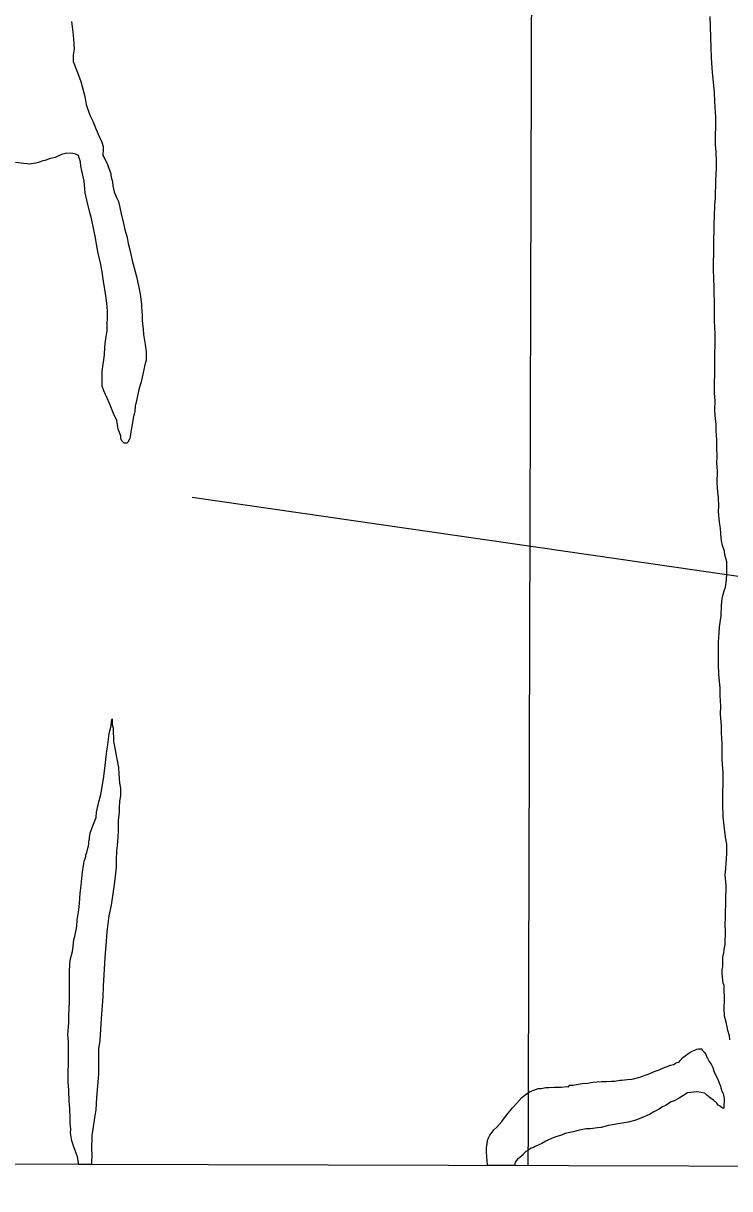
# Model space of a CAD drawing. Extents: x 3161514 to 3199414, y 831166 to 856601.
# Drawn here: x 3174900 to 3176675, y 836546 to 839475 of the extents above; entities that cross this region are included whole.
import ezdxf

# ---------------------------------------------------------------- set-up
doc = ezdxf.new("R2010")
doc.units = 0
for name, color, linetype in [('V-GRID-FRAM', 7, 'Continuous'), ('V-GRID-MAJR', 7, 'Continuous'), ('V-ROAD-CNTR', 7, 'Continuous'), ('V-SITE-VEGE', 7, 'Continuous'), ('V-TOPO-SHOR', 7, 'Continuous')]:
    doc.layers.add(name, color=color, linetype=linetype)

msp = doc.modelspace()

# ---------------------------------------------------------------- linework, layer by layer
at = {"layer": 'V-GRID-FRAM'}
msp.add_lwpolyline([(3165761, 854820), (3197144.3, 854733.3), (3197102, 836546.1), (3165702.9, 836632.9), (3165761, 854820)], dxfattribs=at)
at = {"layer": 'V-GRID-MAJR'}
msp.add_spline([(3176169.2, 836604), (3176186.9, 842663.3), (3176204.5, 848725.7), (3176222.1, 854788.1), (3176222.1, 854791.1)], degree=3, dxfattribs=at)
at = {"layer": 'V-ROAD-CNTR'}
msp.add_spline([(3176085.7, 842416.7), (3175999.2, 842329.3), (3175902.9, 842262.7), (3175816.8, 842191), (3175683.6, 842068.8), (3175542.6, 841944.4), (3175408.7, 841823.2), (3175248.8, 841669.1), (3175111.1, 841529.2), (3174939.9, 841373.3), (3174760.8, 841238.8), (3174657.1, 841147.6), (3174547.1, 841036.3), (3174492, 840982.1), (3174442.6, 840929.6), (3174420.2, 840901.8), (3174399.4, 840862.5), (3174389.5, 840827.3), (3174383.3, 840769.8), (3174378.7, 840706.2), (3174383.6, 840631.9), (3174393.8, 840579.4), (3174391.2, 840530.5), (3174380.1, 840456.9), (3174367.6, 840384.2), (3174350.2, 840294), (3174354.6, 840199.7), (3174365.8, 840137.8), (3174385.1, 840081.6), (3174413.3, 840020.7), (3174446.4, 839949.6), (3174513.8, 839836.9), (3174644.9, 839622.2), (3174733.7, 839466), (3174785.4, 839366.8), (3174802.1, 839298.8), (3174817.1, 839235.9), (3174826.1, 839163), (3174819.7, 839078.5), (3174801.9, 838938.6), (3174802.7, 838855.8), (3174814.8, 838721.3), (3174807.2, 838560.9), (3174809.6, 838402.5), (3174824, 838252.4), (3174850.8, 838131.5), (3174851.2, 837987.4), (3174839.3, 837845.3), (3174833.3, 837693.7), (3174830, 837563.5), (3174819.8, 837468.1), (3174779.7, 837355.2), (3174698, 837136.9), (3174632.1, 836964.9), (3174548.8, 836774), (3174465.5, 836611.3)], degree=3, dxfattribs=at)
at = {"layer": 'V-SITE-VEGE'}
for p, q in [((3175120.9, 837709.7), (3175121.9, 837720.7)), ((3175121.9, 837720.7), (3175123.7, 837726.7)), ((3175123.7, 837726.7), (3175123.5, 837713)), ((3175115.4, 837682.5), (3175115.5, 837689.3)), ((3175115.5, 837689.3), (3175117.3, 837696.9)), ((3175117.3, 837696.9), (3175120.9, 837709.7)), ((3175123.5, 837713), (3175125.9, 837703.6)), ((3175125.9, 837703.6), (3175125.8, 837695.1)), ((3175125.8, 837695.1), (3175126.4, 837677.2)), ((3175108.9, 837640), (3175112.6, 837662.1)), ((3175112.6, 837662.1), (3175115.4, 837682.5)), ((3175126.4, 837677.2), (3175127.2, 837671.2)), ((3175127.2, 837671.2), (3175131.1, 837648.2)), ((3175104.9, 837602.5), (3175108.9, 837640)), ((3175131.1, 837648.2), (3175134.3, 837630.2)), ((3175134.3, 837630.2), (3175139.1, 837604.6)), ((3175102, 837576.1), (3175104.9, 837602.5)), ((3175139.1, 837604.6), (3175140.5, 837587.5)), ((3175094.7, 837537), (3175102, 837576.1)), ((3175140.5, 837587.5), (3175141.9, 837565.4)), ((3175141.9, 837565.4), (3175144.3, 837552.6)), ((3175144.3, 837552.6), (3175144, 837533.8)), ((3175083.8, 837492), (3175089.3, 837515)), ((3175089.3, 837515), (3175094.7, 837537)), ((3175142.2, 837520.2), (3175141.1, 837503.2)), ((3175144, 837533.8), (3175142.2, 837520.2)), ((3175082.8, 837479.3), (3175083.8, 837492)), ((3175140.9, 837491.2), (3175138.9, 837472.5)), ((3175141.1, 837503.2), (3175140.9, 837491.2)), ((3175067.8, 837439.4), (3175073.1, 837453.8)), ((3175073.1, 837453.8), (3175082.8, 837479.3)), ((3175138.9, 837472.5), (3175138.6, 837444.4)), ((3175064.9, 837418.2), (3175066.7, 837425)), ((3175066.7, 837425), (3175066.8, 837428.4)), ((3175066.8, 837428.4), (3175067.8, 837439.4)), ((3175137.5, 837429.9), (3175136.4, 837408.7)), ((3175138.6, 837444.4), (3175137.5, 837429.9)), ((3175059.4, 837391), (3175062.1, 837402)), ((3175062.1, 837402), (3175063.9, 837407.1)), ((3175063.9, 837407.1), (3175064.9, 837413.9)), ((3175064.9, 837413.9), (3175064.9, 837418.2)), ((3175134.5, 837395), (3175133.3, 837372.1)), ((3175136.4, 837408.7), (3175134.5, 837395)), ((3175052.2, 837362.9), (3175053.2, 837368.9)), ((3175053.2, 837368.9), (3175055.8, 837375.7)), ((3175055.8, 837375.7), (3175057.6, 837380.8)), ((3175057.6, 837385), (3175059.4, 837391)), ((3175057.6, 837380.8), (3175057.6, 837385)), ((3175133.3, 837372.1), (3175133.1, 837354.2)), ((3175048.4, 837334), (3175049.5, 837348.5)), ((3175049.5, 837348.5), (3175052.2, 837362.9)), ((3175133.1, 837354.2), (3175130.1, 837324.4)), ((3175042.7, 837288.9), (3175045.5, 837308.5)), ((3175045.5, 837308.5), (3175048.4, 837334)), ((3175130.1, 837324.4), (3175127.2, 837298.9)), ((3175041.5, 837262.5), (3175042.7, 837288.9)), ((3175127.2, 837298.9), (3175120.7, 837258.9)), ((3175039.5, 837247.2), (3175041.5, 837262.5)), ((3175120.7, 837258.9), (3175115.2, 837231.7)), ((3175034.7, 837204.7), (3175035.8, 837221.7)), ((3175035.8, 837221.7), (3175039.5, 837247.2)), ((3175115.2, 837231.7), (3175110.4, 837191.7)), ((3175029.2, 837180.1), (3175034.7, 837204.7)), ((3175110.4, 837191.7), (3175108.3, 837167.9)), ((3175025.5, 837154.5), (3175027.4, 837172.4)), ((3175027.4, 837172.4), (3175029.2, 837180.1)), ((3175108.3, 837167.9), (3175105.2, 837127)), ((3175019.1, 837124), (3175023.6, 837142.6)), ((3175023.6, 837142.6), (3175025.5, 837154.5)), ((3175016.1, 837089.1), (3175017.2, 837112.1)), ((3175017.2, 837112.1), (3175019.1, 837124)), ((3175105.2, 837127), (3175103.1, 837098.1)), ((3175015.8, 837071.2), (3175016.1, 837089.1)), ((3175103.1, 837098.1), (3175100.8, 837055.5)), ((3175016.2, 837040.5), (3175015.8, 837071.2)), ((3175100.8, 837055.5), (3175099.6, 837028.3)), ((3175014.6, 836983.4), (3175015.9, 837015.8)), ((3175015.9, 837015.8), (3175016.2, 837040.5)), ((3175099.6, 837028.3), (3175095.4, 836973.8)), ((3175012.2, 836934), (3175014.3, 836963)), ((3175014.3, 836963), (3175014.6, 836983.4)), ((3175095.4, 836973.8), (3175092.1, 836918.4)), ((3175013.7, 836914.4), (3175012.2, 836934)), ((3175014.1, 836887.1), (3175013.7, 836914.4)), ((3175089.3, 836897.2), (3175088.7, 836856.3)), ((3175092.1, 836918.4), (3175089.3, 836897.2)), ((3176589.8, 836895.2), (3176593.2, 836896.9)), ((3176593.2, 836896.9), (3176596.7, 836897.7)), ((3176596.7, 836897.7), (3176605.2, 836897.6)), ((3176605.2, 836897.6), (3176606, 836894.2)), ((3175013.1, 836813.9), (3175014.1, 836887.1)), ((3176549.3, 836866), (3176552, 836869.4)), ((3176552, 836869.4), (3176554.5, 836871.9)), ((3176554.5, 836871.9), (3176556.3, 836875.3)), ((3176556.3, 836875.3), (3176560.6, 836877.8)), ((3176560.6, 836877.8), (3176566.6, 836882.8)), ((3176566.6, 836882.8), (3176570.1, 836885.3)), ((3176570.1, 836885.3), (3176575.2, 836888.6)), ((3176575.2, 836888.6), (3176581.2, 836892)), ((3176581.2, 836892), (3176589.8, 836895.2)), ((3176606, 836894.2), (3176611, 836889)), ((3176611, 836889), (3176614.4, 836884.7)), ((3176614.4, 836884.7), (3176616.9, 836879.5)), ((3176616.9, 836879.5), (3176617.7, 836877)), ((3176617.7, 836877), (3176619.3, 836874.4)), ((3176619.3, 836874.4), (3176624.3, 836865.8)), ((3175088.7, 836856.3), (3175089.2, 836834.1)), ((3176473.1, 836834.6), (3176482.5, 836838.8)), ((3176482.5, 836838.8), (3176488.5, 836841.3)), ((3176488.5, 836841.3), (3176497.9, 836844.5)), ((3176497.9, 836844.5), (3176503.1, 836847)), ((3176503.1, 836847), (3176527.1, 836856.9)), ((3176527.1, 836856.9), (3176533.9, 836858.5)), ((3176533.9, 836858.5), (3176540.8, 836862.7)), ((3176540.8, 836862.7), (3176546.8, 836864.3)), ((3176546.8, 836864.3), (3176549.3, 836866)), ((3176624.3, 836865.8), (3176626, 836862.4)), ((3176626, 836862.4), (3176631, 836855.5)), ((3176631, 836855.5), (3176633.5, 836850.3)), ((3176633.5, 836850.3), (3176636.7, 836839.2)), ((3176636.7, 836839.2), (3176640.1, 836833.2)), ((3175014.6, 836794.3), (3175013.1, 836813.9)), ((3175089.2, 836834.1), (3175084.2, 836775.4)), ((3176281, 836806.6), (3176304.9, 836810.6)), ((3176304.9, 836810.6), (3176318.5, 836811.2)), ((3176318.5, 836811.2), (3176331.3, 836813.6)), ((3176331.3, 836813.6), (3176353.5, 836815.8)), ((3176353.5, 836815.8), (3176364.6, 836815.7)), ((3176364.6, 836815.7), (3176378.2, 836816.4)), ((3176378.2, 836816.4), (3176385.9, 836816.3)), ((3176385.9, 836816.3), (3176399.6, 836818.6)), ((3176399.6, 836818.6), (3176403.8, 836818.6)), ((3176403.8, 836818.6), (3176418.4, 836820.9)), ((3176418.4, 836820.9), (3176430.3, 836821.6)), ((3176430.3, 836821.6), (3176450, 836826.4)), ((3176450, 836826.4), (3176456, 836828.9)), ((3176456, 836828.9), (3176465.4, 836832.2)), ((3176465.4, 836832.2), (3176473.1, 836834.6)), ((3176640.1, 836833.2), (3176645.9, 836820.3)), ((3176645.9, 836820.3), (3176652.5, 836804.1)), ((3175015, 836765.3), (3175014.6, 836794.3)), ((3176152.7, 836775.2), (3176164.8, 836784.4)), ((3176164.8, 836784.4), (3176174.2, 836790.2)), ((3176174.2, 836790.2), (3176182.8, 836793.5)), ((3176182.8, 836793.5), (3176193.9, 836797.6)), ((3176193.9, 836797.6), (3176201.6, 836798.3)), ((3176201.6, 836798.3), (3176213.6, 836800.7)), ((3176213.6, 836800.7), (3176222.1, 836800.6)), ((3176222.1, 836800.6), (3176234.9, 836801.3)), ((3176234.9, 836801.3), (3176251.9, 836801.1)), ((3176251.9, 836801.1), (3176266.4, 836802.6)), ((3176266.4, 836802.6), (3176271.5, 836802.5)), ((3176271.5, 836802.5), (3176272.4, 836805.9)), ((3176272.4, 836805.9), (3176281, 836806.6)), ((3176557.5, 836779.8), (3176548.9, 836774)), ((3176569.6, 836787.3), (3176557.5, 836779.8)), ((3176578.1, 836788), (3176569.6, 836787.3)), ((3176592.6, 836789.5), (3176578.1, 836788)), ((3176603.7, 836787.7), (3176592.6, 836789.5)), ((3176613, 836785.9), (3176603.7, 836787.7)), ((3176618.1, 836781.5), (3176613, 836785.9)), ((3176626.5, 836774.6), (3176618.1, 836781.5)), ((3176652.5, 836804.1), (3176653.2, 836799.8)), ((3176653.2, 836799.8), (3176655.7, 836791.2)), ((3176655.7, 836791.2), (3176659, 836785.2)), ((3176659, 836785.2), (3176661.4, 836772.4)), ((3175017.3, 836748.2), (3175015, 836765.3)), ((3175084.2, 836775.4), (3175082, 836743.9)), ((3176129.4, 836749.1), (3176140.6, 836760.8)), ((3176140.6, 836760.8), (3176152.7, 836775.2)), ((3176505.2, 836750.7), (3176498.3, 836745.7)), ((3176515.4, 836755.7), (3176505.2, 836750.7)), ((3176518.9, 836758.2), (3176515.4, 836755.7)), ((3176528.3, 836764), (3176518.9, 836758.2)), ((3176536.1, 836767.3), (3176528.3, 836764)), ((3176548.9, 836774), (3176536.1, 836767.3)), ((3176634.9, 836768.5), (3176626.5, 836774.6)), ((3176643.3, 836760.7), (3176634.9, 836768.5)), ((3176646.7, 836756.4), (3176643.3, 836760.7)), ((3176650.1, 836754.7), (3176646.7, 836756.4)), ((3176657.7, 836748.6), (3176650.1, 836754.7)), ((3176661.4, 836772.4), (3176661.1, 836748.6)), ((3175017.8, 836723.5), (3175017.3, 836748.2)), ((3175017.7, 836710.7), (3175017.8, 836723.5)), ((3175079.2, 836724.3), (3175074.5, 836695.4)), ((3175082, 836743.9), (3175079.2, 836724.3)), ((3176102.5, 836715.3), (3176112, 836727.2)), ((3176112, 836727.2), (3176129.4, 836749.1)), ((3176453.7, 836724.1), (3176439.9, 836718.4)), ((3176474.2, 836732.4), (3176453.7, 836724.1)), ((3176484.5, 836739.1), (3176474.2, 836732.4)), ((3176498.3, 836745.7), (3176484.5, 836739.1)), ((3176661.1, 836748.6), (3176657.7, 836748.6)), ((3175019.2, 836695.3), (3175017.7, 836710.7)), ((3175019, 836686.8), (3175019.2, 836695.3)), ((3175074.5, 836695.4), (3175072.6, 836680.1)), ((3176076.5, 836685.9), (3176082.6, 836694.3)), ((3176082.6, 836694.3), (3176090.3, 836701)), ((3176090.3, 836701), (3176102.5, 836715.3)), ((3176298.1, 836693.1), (3176281.9, 836689)), ((3176314.4, 836696.2), (3176298.1, 836693.1)), ((3176325.5, 836696.9), (3176314.4, 836696.2)), ((3176343.4, 836699.2), (3176325.5, 836696.9)), ((3176352.8, 836700), (3176343.4, 836699.2)), ((3176370.7, 836704.8), (3176352.8, 836700)), ((3176390.4, 836708), (3176370.7, 836704.8)), ((3176420.3, 836713.5), (3176390.4, 836708)), ((3176439.9, 836718.4), (3176420.3, 836713.5)), ((3175022.2, 836666.3), (3175019, 836686.8)), ((3175027.1, 836650.9), (3175022.2, 836666.3)), ((3175072.5, 836668.2), (3175071.5, 836657.1)), ((3175072.6, 836680.1), (3175072.5, 836668.2)), ((3176065.9, 836657.9), (3176066.9, 836667.3)), ((3176066.9, 836667.3), (3176069.5, 836674.1)), ((3176069.5, 836674.1), (3176073, 836680.8)), ((3176073, 836680.8), (3176076.5, 836685.9)), ((3176213.4, 836665.3), (3176203.1, 836659.4)), ((3176229.7, 836673.5), (3176213.4, 836665.3)), ((3176238.3, 836676.8), (3176229.7, 836673.5)), ((3176252.8, 836680.9), (3176238.3, 836676.8)), ((3176262.2, 836685), (3176252.8, 836680.9)), ((3176273.4, 836687.4), (3176262.2, 836685)), ((3176281.9, 836689), (3176273.4, 836687.4)), ((3175036.1, 836626.1), (3175027.1, 836650.9)), ((3175071.5, 836657.1), (3175071.3, 836644.4)), ((3175071.3, 836644.4), (3175072, 836633.3)), ((3175072, 836633.3), (3175071.7, 836611.1)), ((3176063.9, 836639.2), (3176064.1, 836649.4)), ((3176065.5, 836626.4), (3176063.9, 836639.2)), ((3176064.1, 836649.4), (3176065.9, 836657.9)), ((3176162.8, 836639.5), (3176156.7, 836632.8)), ((3176170.5, 836643.7), (3176162.8, 836639.5)), ((3176174.8, 836647), (3176170.5, 836643.7)), ((3176182.5, 836649.5), (3176174.8, 836647)), ((3176186.8, 836652), (3176182.5, 836649.5)), ((3176203.1, 836659.4), (3176186.8, 836652)), ((3175038.5, 836611.6), (3175036.1, 836626.1)), ((3175038.4, 836607.1), (3175038.5, 836611.6)), ((3175071.4, 836607), (3175038.4, 836607.1)), ((3175071.7, 836611.1), (3175071.4, 836607)), ((3176066.9, 836605.9), (3176065.5, 836626.4)), ((3176067.1, 836604.2), (3176066.9, 836605.9)), ((3176135.8, 836604), (3176067.1, 836604.2)), ((3176136, 836612.6), (3176135.1, 836609.2)), ((3176135.1, 836609.2), (3176135.8, 836604)), ((3176142.1, 836620.2), (3176136, 836612.6)), ((3176147.2, 836623.6), (3176142.1, 836620.2)), ((3176154.1, 836629.4), (3176147.2, 836623.6)), ((3176156.7, 836632.8), (3176154.1, 836629.4))]:
    msp.add_line(p, q, dxfattribs=at)
for points in [[(3175020.9, 839479.2), (3175024.8, 839452.7), (3175026.3, 839435.6), (3175027.6, 839410.1), (3175025.7, 839394.8), (3175025.5, 839378.6), (3175036.2, 839351.1), (3175044.4, 839328.9), (3175054.9, 839291.2), (3175058.1, 839270.7), (3175067.1, 839244.2), (3175074.5, 839228.8), (3175082.8, 839208.2), (3175088.6, 839196.2), (3175097.7, 839176.5), (3175100.9, 839165.3), (3175100.8, 839152.6), (3175099.9, 839149.2), (3175099.8, 839142.4), (3175104.8, 839134.6), (3175111.4, 839120), (3175117.1, 839105.5), (3175120.4, 839097.8), (3175120.4, 839092.6), (3175122, 839085), (3175124.4, 839077.3), (3175125.1, 839066.2), (3175128.3, 839051.6), (3175134.1, 839037.1), (3175139.1, 839026.8), (3175142.3, 839012.2), (3175146.3, 838996), (3175151.9, 838972.1), (3175155.1, 838956.7), (3175160.8, 838937), (3175164, 838921.6), (3175169.7, 838898.5), (3175173.7, 838878.9), (3175185, 838838.7), (3175190.6, 838811.3), (3175193.8, 838794.2), (3175196.9, 838768.6), (3175196.8, 838761.8), (3175199.1, 838742.2), (3175198.9, 838727.7), (3175201.1, 838706.4), (3175201.8, 838692.7), (3175206.5, 838668)], [(3176659.2, 837479.7), (3176658, 837512.1), (3176659.1, 837592.2), (3176656.9, 837623.7), (3176656.4, 837644.2), (3176656.6, 837664.6), (3176654.5, 837691.9), (3176654.7, 837709.8), (3176652.5, 837738), (3176652.8, 837758.4), (3176651.5, 837785.7), (3176651.8, 837804.4), (3176648, 837839.4), (3176647.5, 837863.3), (3176647.7, 837878.6), (3176647.1, 837900.8), (3176647.4, 837921.2), (3176648.4, 837929.8), (3176648.6, 837945.1), (3176649.6, 837957), (3176652.4, 837974.9), (3176654.3, 837985.9), (3176654.6, 838012.3), (3176656.6, 838028.5), (3176658.4, 838037), (3176661.9, 838048.9), (3176664.6, 838058.2), (3176667.4, 838076.1), (3176668.5, 838092.2), (3176667.9, 838113.5), (3176668.1, 838121.2), (3176663.2, 838139.2), (3176662.5, 838148.6), (3176657.5, 838162.3), (3176655.1, 838174.2), (3176652.9, 838193), (3176652.2, 838205.8), (3176649.8, 838221.2), (3176647.6, 838247.6), (3176647.8, 838261.2), (3176647.3, 838282.5), (3176645.8, 838297.1), (3176644.4, 838320.1), (3176644.8, 838349.9), (3176643.4, 838369.5), (3176643.6, 838386.6), (3176643.1, 838410.4), (3176643.3, 838428.3), (3176641.1, 838451.3), (3176641.3, 838466.7), (3176639, 838488.9), (3176638.4, 838503.4), (3176638.7, 838527.2), (3176637.3, 838545.1), (3176639.3, 838693.4), (3176637.2, 838727.5), (3176637.5, 838748.8), (3176637.1, 838777.8), (3176636.4, 838794.8), (3176636.7, 838811), (3176635.3, 838833.2), (3176634.7, 838856.2), (3176636.3, 838971.2), (3176637.4, 838989.1), (3176637.8, 839018), (3176639.8, 839035.9), (3176640.4, 839080.2), (3176642.5, 839110.9), (3176642.7, 839127), (3176641.4, 839152.6), (3176639.9, 839168.8), (3176640.9, 839239.6), (3176638.6, 839263.4), (3176638, 839279.6), (3176637.4, 839301), (3176632.2, 839352.2), (3176630.8, 839374.3), (3176630.1, 839388.8), (3176628.8, 839414.4), (3176626.4, 839492)], [(3175206.5, 838668), (3175208.8, 838649.2), (3175208.6, 838627.9), (3175205.8, 838616.8), (3175200.4, 838593.1), (3175195.8, 838570.1), (3175191.4, 838558.2), (3175185, 838526.8), (3175181.4, 838512.4), (3175180.4, 838500.5), (3175175.9, 838482.6), (3175174.9, 838470.7), (3175171.2, 838452.9), (3175169.4, 838442.7), (3175168.4, 838436.7), (3175167.5, 838431.6), (3175163.1, 838422.3), (3175160.5, 838419.8), (3175153.7, 838419.9), (3175147.8, 838425.9), (3175145.3, 838431.1), (3175145.4, 838437), (3175142.1, 838446.4), (3175138.9, 838455), (3175134.9, 838476.4), (3175126.6, 838494.4), (3175116.7, 838519.2), (3175111, 838532.9), (3175102.7, 838550.9), (3175098.6, 838562.9), (3175098, 838585.1), (3175098.2, 838599.6), (3175101.1, 838618.3), (3175102.1, 838629.4), (3175103.9, 838641.3), (3175105.1, 838660.8), (3175107, 838676.2), (3175110.7, 838702.5), (3175111.4, 838751.1), (3175110, 838771.5), (3175106.1, 838801.4), (3175102.1, 838821.1), (3175098.3, 838850.1), (3175095.1, 838868.9), (3175087.9, 838897.1), (3175084.7, 838915), (3175081.6, 838935.5), (3175077.6, 838956), (3175071.2, 838984.3), (3175066.3, 839003.1), (3175059.9, 839030.4), (3175055.9, 839049.2), (3175052.9, 839078.2), (3175049.7, 839093.6), (3175044.9, 839115.8), (3175044.2, 839126.9), (3175040.9, 839137.2), (3175038.4, 839142.3), (3175032.5, 839145.8), (3175024.8, 839147.6), (3175009.5, 839148.7), (3174995.8, 839145.5), (3174980.4, 839138), (3174965.9, 839134), (3174953.9, 839129.9), (3174948.8, 839129.1), (3174940.2, 839125.8), (3174931.6, 839123.4), (3174915.4, 839121), (3174880.5, 839124.9)], [(3176676.2, 836920.5), (3176674.6, 836929.9), (3176670.6, 836943.6), (3176669, 836953), (3176666.6, 836964.9), (3176662.5, 836979.5), (3176662.6, 836985.4), (3176661.9, 836993.1), (3176662.4, 837028), (3176661.7, 837042.5), (3176661.9, 837057), (3176659.4, 837063), (3176657.1, 837077.5), (3176656.3, 837086.1), (3176656.5, 837097.1), (3176658.3, 837103.9), (3176658.6, 837127.8), (3176660.5, 837138.8), (3176661.4, 837147.3), (3176664.2, 837160.1), (3176664.6, 837194.2), (3176664, 837207.8), (3176664.1, 837214.6), (3176665.1, 837224), (3176665.8, 837278.5), (3176667, 837300.6), (3176666.2, 837308.3), (3176664, 837333.9), (3176666, 837351.8), (3176667.1, 837374.8), (3176668.2, 837389.2), (3176668.5, 837412.2), (3176665.3, 837429.3), (3176661.5, 837459.2), (3176659.2, 837479.7)]]:
    msp.add_lwpolyline(points, dxfattribs=at)
at = {"layer": 'V-TOPO-SHOR'}
msp.add_line((3175324.6, 838284.4), (3176732.1, 838080.8), dxfattribs=at)

doc.saveas('drawing.dxf')
